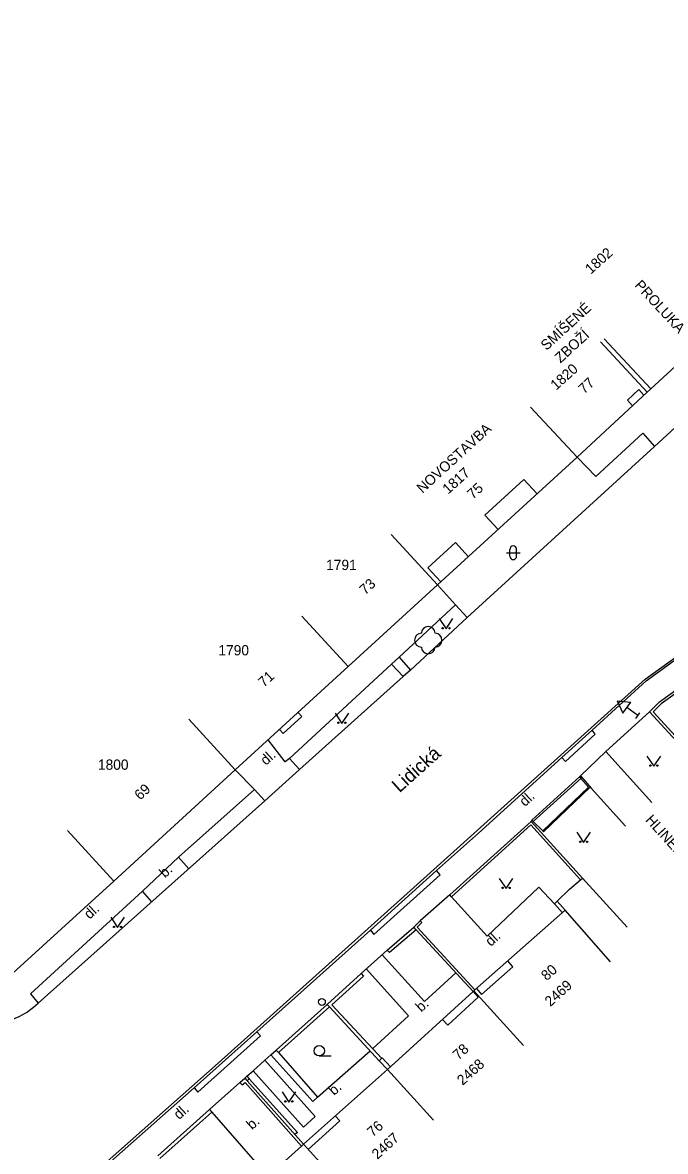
# Model space of a CAD drawing. Extents: x -584400 to -581602, y -1210894 to -1208793.
# Drawn here: x -582366.6 to -582319.7, y -1209415.4 to -1209333 of the extents above; entities that cross this region are included whole.
import ezdxf

# ---------------------------------------------------------------- set-up
doc = ezdxf.new("R2010")
doc.units = 0
for name, color, linetype in [('BUDOVY_MĚŘ', 7, 'Continuous'), ('NÁZVY_ULIC_TOK_SMĚR', 7, 'Continuous'), ('POMOC_POPIS', 7, 'Continuous'), ('ROZHRANÍ_PLOCH', 7, 'Continuous'), ('ZELEŇ', 7, 'Continuous'), ('ZN_DOPLŇKOVÉ', 7, 'Continuous'), ('ZN_KULTUR', 7, 'Continuous'), ('Č_POPIS_EVID', 7, 'Continuous')]:
    doc.layers.add(name, color=color, linetype=linetype)

msp = doc.modelspace()

# ---------------------------------------------------------------- linework, layer by layer
at = {"layer": 'BUDOVY_MĚŘ'}
for points in [[(-582324.45, -1209356.29), (-582321.05, -1209359.96)], [(-582326.17, -1209364.7), (-582321.05, -1209359.96)], [(-582329.57, -1209361.04), (-582326.17, -1209364.7)], [(-582336.35, -1209374.03), (-582326.17, -1209364.7)], [(-582339.73, -1209370.35), (-582336.35, -1209374.03)], [(-582342.88, -1209379.99), (-582336.35, -1209374.03)], [(-582346.25, -1209376.3), (-582342.88, -1209379.99)], [(-582351.12, -1209387.52), (-582342.88, -1209379.99)], [(-582354.49, -1209383.83), (-582351.12, -1209387.52)], [(-582359.98, -1209395.65), (-582351.12, -1209387.52)], [(-582359.98, -1209395.65), (-582363.36, -1209391.96)], [(-582372.08, -1209396.62), (-582369.49, -1209402.7), (-582367.87, -1209402.86), (-582359.98, -1209395.65)], [(-582333.71, -1209403.66), (-582333.63, -1209403.59), (-582327.04, -1209397.77)], [(-582323.74, -1209401.53), (-582327.04, -1209397.77)], [(-582340.01, -1209409.4), (-582333.76, -1209403.71), (-582333.71, -1209403.66)], [(-582333.71, -1209403.66), (-582330.08, -1209407.64)], [(-582340.01, -1209409.4), (-582346.14, -1209414.85)], [(-582340.01, -1209409.4), (-582336.64, -1209413.1)], [(-582346.14, -1209414.85), (-582346.29, -1209414.99), (-582352.5, -1209420.6)], [(-582346.14, -1209414.85), (-582342.77, -1209418.55)]]:
    msp.add_lwpolyline(points, dxfattribs=at)
at = {"layer": 'ROZHRANÍ_PLOCH'}
for points in [[(-582411.27, -1209460.15), (-582406.62, -1209456.16), (-582403.59, -1209453.59), (-582391.95, -1209443.5), (-582374.01, -1209428.06), (-582365.14, -1209420.28), (-582352.37, -1209408.95), (-582339.06, -1209397), (-582326.13, -1209385.36), (-582321.21, -1209380.9), (-582313.38, -1209375.25), (-582301.4, -1209366.6), (-582294.11, -1209360), (-582287.76, -1209351.14), (-582285.39, -1209347.91), (-582279.69, -1209342.63), (-582272.21, -1209335.94), (-582264.86, -1209329.84), (-582259.42, -1209325.45), (-582254.82, -1209321.63), (-582249.41, -1209317.62), (-582247.49, -1209316.56)], [(-582316, -1209355.31), (-582320.8, -1209359.72)], [(-582321.29, -1209360.18), (-582321.67, -1209359.77), (-582322.5, -1209360.53), (-582322.12, -1209360.95)], [(-582316.89, -1209360.58), (-582320.52, -1209363.93)], [(-582326.17, -1209364.7), (-582324.8, -1209366.12), (-582321.37, -1209362.94), (-582320.52, -1209363.93)], [(-582320.52, -1209363.93), (-582334.18, -1209376.41)], [(-582330.05, -1209366.33), (-582332.89, -1209368.93), (-582331.93, -1209369.98)], [(-582330.05, -1209366.33), (-582329.09, -1209367.38)], [(-582337.05, -1209372.77), (-582335.05, -1209370.94), (-582334.1, -1209371.97)], [(-582337.05, -1209372.77), (-582336.1, -1209373.8)], [(-582335.03, -1209375.49), (-582336.35, -1209374.03)], [(-582339.15, -1209379.29), (-582335.03, -1209375.49)], [(-582335.03, -1209375.49), (-582334.18, -1209376.41)], [(-582334.18, -1209376.41), (-582338.33, -1209380.25)], [(-582325.08, -1209384.63), (-582321.12, -1209381.02), (-582315.45, -1209376.88)], [(-582347.16, -1209386.69), (-582339.72, -1209379.82)], [(-582339.72, -1209379.82), (-582339.15, -1209379.29)], [(-582339.72, -1209379.82), (-582338.87, -1209380.71)], [(-582339.15, -1209379.29), (-582338.33, -1209380.25)], [(-582338.87, -1209380.71), (-582346.43, -1209387.49)], [(-582338.33, -1209380.25), (-582338.87, -1209380.71)], [(-582347.62, -1209384.88), (-582346.26, -1209383.63), (-582346.53, -1209383.33)], [(-582320.88, -1209383.3), (-582324.07, -1209386.19)], [(-582347.62, -1209384.88), (-582347.89, -1209384.57)], [(-582325.08, -1209384.63), (-582327.29, -1209386.62)], [(-582327.29, -1209386.62), (-582327.02, -1209386.92), (-582324.84, -1209384.93), (-582325.08, -1209384.63)], [(-582347.16, -1209386.69), (-582347.47, -1209386.95), (-582348.72, -1209385.33)], [(-582346.43, -1209387.49), (-582347.16, -1209386.69)], [(-582336.42, -1209394.88), (-582333.37, -1209392.15), (-582327.29, -1209386.62)], [(-582325.99, -1209388.04), (-582325.92, -1209387.97), (-582324.07, -1209386.19)], [(-582320.72, -1209389.9), (-582324.07, -1209386.19)], [(-582349.71, -1209388.95), (-582351.12, -1209387.52)], [(-582346.43, -1209387.49), (-582348.95, -1209389.8)], [(-582329.47, -1209391.19), (-582325.99, -1209388.04)], [(-582329.37, -1209391.3), (-582325.89, -1209388.15)], [(-582325.99, -1209388.04), (-582325.89, -1209388.15)], [(-582325.92, -1209387.97), (-582325.15, -1209388.86)], [(-582325.89, -1209388.15), (-582325.34, -1209388.78)], [(-582349.71, -1209388.95), (-582355.26, -1209393.91)], [(-582348.95, -1209389.8), (-582349.71, -1209388.95)], [(-582328.68, -1209391.98), (-582325.34, -1209388.78)], [(-582328.68, -1209391.98), (-582328.61, -1209392.05), (-582325.21, -1209388.79)], [(-582322.64, -1209391.65), (-582325.15, -1209388.86)], [(-582365.5, -1209404.55), (-582348.95, -1209389.8)], [(-582329.53, -1209391.29), (-582329.47, -1209391.19)], [(-582329.37, -1209391.3), (-582329.47, -1209391.19)], [(-582329.37, -1209391.3), (-582328.68, -1209391.98)], [(-582357.87, -1209396.38), (-582355.26, -1209393.91)], [(-582355.26, -1209393.91), (-582354.51, -1209394.75)], [(-582341.25, -1209399.23), (-582340.99, -1209399.54), (-582336.16, -1209395.18), (-582336.42, -1209394.88)], [(-582336.42, -1209394.88), (-582341.25, -1209399.23)], [(-582357.87, -1209396.38), (-582366.06, -1209403.88), (-582365.5, -1209404.55)], [(-582357.2, -1209397.15), (-582357.87, -1209396.38)], [(-582332.74, -1209399.66), (-582328.96, -1209396.1)], [(-582327.82, -1209397.3), (-582328.96, -1209396.1)], [(-582332.74, -1209399.66), (-582335.33, -1209396.79)], [(-582327.82, -1209397.3), (-582327.62, -1209397.12)], [(-582327.24, -1209397.96), (-582327.82, -1209397.3)], [(-582327.04, -1209397.77), (-582327.62, -1209397.12)], [(-582349.53, -1209406.66), (-582341.25, -1209399.23)], [(-582340.4, -1209401.02), (-582337.3, -1209404.44), (-582335.01, -1209402.35)], [(-582333.52, -1209403.49), (-582333.14, -1209403.92), (-582330.86, -1209401.9), (-582331.23, -1209401.48)], [(-582341.55, -1209402.06), (-582338.46, -1209405.49), (-582341.08, -1209407.88)], [(-582333.76, -1209403.71), (-582333.38, -1209404.13)], [(-582367.46, -1209405.77), (-582366.88, -1209405.54), (-582366.34, -1209405.24), (-582365.84, -1209404.86), (-582365.5, -1209404.55)], [(-582335.99, -1209405.74), (-582335.61, -1209406.16), (-582333.38, -1209404.13)], [(-582362.3, -1209417.99), (-582354.11, -1209410.75), (-582353.83, -1209411.05), (-582349.26, -1209406.94), (-582349.54, -1209406.66), (-582354.1, -1209410.75)], [(-582348.51, -1209408.32), (-582348.13, -1209407.98)], [(-582345.11, -1209411.42), (-582341.27, -1209408.05)], [(-582349.81, -1209409.49), (-582346.13, -1209413.6), (-582345.28, -1209412.84), (-582348.96, -1209408.72)], [(-582348.96, -1209408.72), (-582349.81, -1209409.49)], [(-582348.96, -1209408.72), (-582348.51, -1209408.32)], [(-582348.51, -1209408.32), (-582345.46, -1209411.73), (-582345.11, -1209411.42)], [(-582347.96, -1209408.16), (-582345.11, -1209411.42)], [(-582340.01, -1209409.4), (-582340.6, -1209408.76), (-582340.38, -1209408.56), (-582339.79, -1209409.2)], [(-582350.26, -1209409.89), (-582349.81, -1209409.49)], [(-582353, -1209412.33), (-582350.77, -1209410.34)], [(-582350.09, -1209410.08), (-582346.58, -1209414), (-582346.76, -1209414.15)], [(-582352.83, -1209412.52), (-582349.66, -1209416.15), (-582353.42, -1209419.55)], [(-582343.81, -1209412.78), (-582343.48, -1209413.15), (-582345.78, -1209415.24)]]:
    msp.add_lwpolyline(points, dxfattribs=at)
at = {"layer": 'ZELEŇ'}
msp.add_circle((-582337.03, -1209378.06), 0.0005, dxfattribs=at)
for centre, start, end in [((-582337.53, -1209378.06), 89.99999, 269.99999), ((-582337.03, -1209377.56), 0, 179.99999), ((-582336.53, -1209378.06), 270, 89.99999), ((-582337.03, -1209378.56), 179.99999, 359.99999)]:
    msp.add_arc(centre, 0.5, start, end, dxfattribs=at)
at = {"layer": 'ZN_DOPLŇKOVÉ'}
for p, q in [((-582323.245, -1209382.48), (-582322.834, -1209383.392)), ((-582323.245, -1209382.48), (-582322.25, -1209382.58)), ((-582322.834, -1209383.392), (-582322.25, -1209382.58)), ((-582321.73, -1209383.57), (-582322.542, -1209382.986)), ((-582321.876, -1209383.773), (-582321.584, -1209383.367))]:
    msp.add_line(p, q, dxfattribs=at)
for points in [[(-582324.19, -1209356.05), (-582320.8, -1209359.72)], [(-582321.05, -1209359.96), (-582320.8, -1209359.72)], [(-582316.96, -1209387.56), (-582320.88, -1209383.3), (-582320.16, -1209382.57), (-582314.44, -1209378.46), (-582314.33, -1209378.61)], [(-582314.33, -1209378.61), (-582320.04, -1209382.71), (-582320.62, -1209383.3), (-582316.82, -1209387.43)], [(-582335.33, -1209396.79), (-582335.45, -1209396.66), (-582329.53, -1209391.29), (-582325.78, -1209395.43)], [(-582325.91, -1209395.55), (-582329.54, -1209391.55), (-582335.33, -1209396.79)], [(-582326.73, -1209396.24), (-582325.91, -1209395.55)], [(-582325.91, -1209395.55), (-582325.78, -1209395.43)], [(-582322.52, -1209399.01), (-582325.78, -1209395.43)], [(-582326.73, -1209396.24), (-582327.62, -1209397.12)], [(-582335.45, -1209396.66), (-582337.62, -1209398.54)], [(-582340.03, -1209400.68), (-582338.08, -1209399.02)], [(-582337.91, -1209399.2), (-582338.08, -1209399.02), (-582337.62, -1209398.54), (-582337.49, -1209398.67)], [(-582337.49, -1209398.67), (-582337.84, -1209399.02), (-582333.63, -1209403.59)], [(-582337.91, -1209399.2), (-582339.86, -1209400.87)], [(-582333.76, -1209403.71), (-582337.91, -1209399.2)], [(-582340.03, -1209400.68), (-582341.92, -1209402.4)], [(-582340.03, -1209400.68), (-582339.86, -1209400.87)], [(-582344.24, -1209404.83), (-582344.41, -1209404.65), (-582341.92, -1209402.4), (-582341.76, -1209402.59)], [(-582341.76, -1209402.59), (-582344.06, -1209404.67), (-582340.42, -1209408.59)], [(-582348.13, -1209407.98), (-582344.41, -1209404.65)], [(-582348.13, -1209407.98), (-582347.96, -1209408.16), (-582344.24, -1209404.83)], [(-582340.6, -1209408.76), (-582344.24, -1209404.83)], [(-582350.77, -1209410.34), (-582350.42, -1209410.03), (-582350.25, -1209410.22)], [(-582350.77, -1209410.34), (-582350.6, -1209410.53), (-582350.4, -1209410.35), (-582346.29, -1209414.99)], [(-582350.42, -1209410.03), (-582350.26, -1209409.89), (-582350.09, -1209410.08)], [(-582350.25, -1209410.22), (-582350.09, -1209410.08)], [(-582350.25, -1209410.22), (-582346.14, -1209414.85)], [(-582356.77, -1209415.7), (-582353, -1209412.33), (-582352.83, -1209412.52)], [(-582356.61, -1209415.89), (-582352.83, -1209412.52)]]:
    msp.add_lwpolyline(points, dxfattribs=at)
for radius in [0.25, 0.0005]:
    msp.add_circle((-582344.791, -1209404.47), radius, dxfattribs=at)
at = {"layer": 'ZN_KULTUR'}
for p, q in [((-582331.33, -1209371.68), (-582330.33, -1209371.68)), ((-582331.08, -1209371.93), (-582331.08, -1209371.43)), ((-582330.58, -1209371.93), (-582330.58, -1209371.43)), ((-582344.98, -1209408.405), (-582344.105, -1209408.405))]:
    msp.add_line(p, q, dxfattribs=at)
for points in [[(-582336.23, -1209376.49), (-582335.73, -1209377.24), (-582335.23, -1209376.49)], [(-582343.83, -1209383.39), (-582343.33, -1209384.14), (-582342.83, -1209383.39)], [(-582321.07, -1209386.52), (-582320.57, -1209387.27), (-582320.07, -1209386.52)], [(-582326.19, -1209392.08), (-582325.69, -1209392.83), (-582325.19, -1209392.08)], [(-582331.85, -1209395.45), (-582331.35, -1209396.2), (-582330.85, -1209395.45)], [(-582360.2, -1209398.29), (-582359.7, -1209399.04), (-582359.2, -1209398.29)], [(-582347.7, -1209411.03), (-582347.2, -1209411.78), (-582346.7, -1209411.03)]]:
    msp.add_lwpolyline(points, dxfattribs=at)
for centre, radius in [((-582335.98, -1209377.19), 0.05), ((-582335.48, -1209377.19), 0.05), ((-582343.58, -1209384.09), 0.05), ((-582343.08, -1209384.09), 0.05), ((-582320.82, -1209387.22), 0.05), ((-582320.32, -1209387.22), 0.05), ((-582325.94, -1209392.78), 0.05), ((-582325.44, -1209392.78), 0.05), ((-582331.6, -1209396.15), 0.05), ((-582331.1, -1209396.15), 0.05), ((-582359.95, -1209398.99), 0.05), ((-582359.45, -1209398.99), 0.05), ((-582344.98, -1209408.03), 0.375), ((-582347.45, -1209411.73), 0.05), ((-582346.95, -1209411.73), 0.05)]:
    msp.add_circle(centre, radius, dxfattribs=at)
for centre, start, end in [((-582330.83, -1209371.43), 0, 179.99999), ((-582330.83, -1209371.93), 179.99999, 359.99999)]:
    msp.add_arc(centre, 0.25, start, end, dxfattribs=at)

# ---------------------------------------------------------------- texts
at = {"layer": 'NÁZVY_ULIC_TOK_SMĚR'}
msp.add_text('Lidická', height=1, rotation=41.93237, dxfattribs=at).set_placement((-582339.13, -1209389.24))
at = {"layer": 'POMOC_POPIS'}
for s, rotation, p in [('PROLUKA', 312.67378, (-582322.02, -1209352.19)), ('SMÍŠENÉ', 42.50585, (-582328.4, -1209356.95)), ('ZBOŽÍ', 42.50585, (-582327.38, -1209357.87)), ('NOVOSTAVBA', 42.50585, (-582337.45, -1209367.38)), ('dl.', 42.51043, (-582348.87, -1209387.24)), ('dl.', 42.82057, (-582329.97, -1209390.25)), ('HLINĚNÁ CESTA', 312.17118, (-582321.23, -1209391.22)), ('b.', 42.51043, (-582356.24, -1209395.45)), ('dl.', 42.51043, (-582361.74, -1209398.47)), ('dl.', 42.51043, (-582332.46, -1209400.46)), ('b.', 42.51043, (-582337.54, -1209405.25)), ('b.', 42.51043, (-582343.9, -1209411.34)), ('dl.', 42.82057, (-582355.2, -1209413.1)), ('b.', 42.51043, (-582349.88, -1209413.84))]:
    msp.add_text(s, height=0.75, rotation=rotation, dxfattribs=at).set_placement(p)
at = {"layer": 'Č_POPIS_EVID'}
for s, rotation, p in [('1802', 41.86035, (-582325.17, -1209351.38)), ('1820', 41.86035, (-582327.7, -1209359.85)), ('77', 42.84584, (-582325.65, -1209360.13)), ('1817', 41.86035, (-582335.58, -1209367.44)), ('75', 42.84584, (-582333.77, -1209367.81)), ('73', 42.381, (-582341.63, -1209374.79)), ('71', 42.42661, (-582349.02, -1209381.54)), ('69', 42.66083, (-582358.05, -1209389.78)), ('80', 41.43447, (-582328.39, -1209402.96)), ('2469', 41.95976, (-582328.12, -1209404.85)), ('78', 42.33832, (-582334.83, -1209408.75)), ('2468', 41.95976, (-582334.52, -1209410.6)), ('76', 41.673, (-582341.08, -1209414.37)), ('2467', 41.95976, (-582340.74, -1209416))]:
    msp.add_text(s, height=0.75, rotation=rotation, dxfattribs=at).set_placement(p)
for s, p in [('1791', (-582344.48, -1209372.94)), ('1790', (-582352.34, -1209379.17)), ('1800', (-582361.13, -1209387.52))]:
    msp.add_text(s, height=0.75, dxfattribs=at).set_placement(p)

doc.saveas('drawing.dxf')
